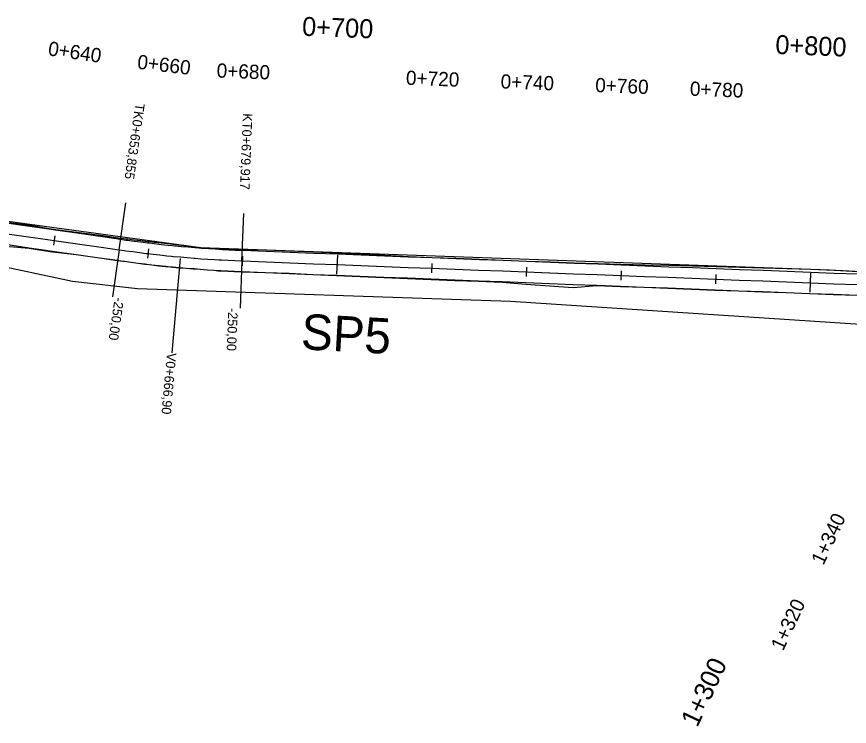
# Model space of a CAD drawing. Extents: x -636600 to -628587, y -1090963 to -1085869.
# Drawn here: x -634639.3 to -634463.5, y -1088789.3 to -1088639.5 of the extents above; entities that cross this region are included whole.
import ezdxf

# ---------------------------------------------------------------- set-up
doc = ezdxf.new("R2010")
doc.units = 0
for name, color, linetype in [('01_PARCELY_NÁVRH_PC', 7, 'Continuous'), ('03_PC_OBJEKTY_STAV', 7, 'Continuous'), ('HEKTOMETRY100', 7, 'Continuous'), ('HEKTOMETRY20', 7, 'Continuous'), ('HL_BODY', 7, 'Continuous'), ('POLOMERY', 7, 'Continuous'), ('situace_osa', 7, 'Continuous'), ('situace_těleso', 7, 'Continuous'), ('situace_vozovka', 7, 'Continuous'), ('VRCHOLY', 7, 'Continuous')]:
    doc.layers.add(name, color=color, linetype=linetype)

msp = doc.modelspace()

# ---------------------------------------------------------------- linework, layer by layer
at = {"layer": '01_PARCELY_NÁVRH_PC'}
msp.add_lwpolyline([(-634856.22, -1088665.77), (-634826.05, -1088661.82), (-634787.5, -1088667.13), (-634741.16, -1088674.32), (-634683.58, -1088676.92), (-634600.42, -1088688.28), (-634467.7, -1088692.99), (-634435.01, -1088694.69), (-634438.44, -1088700.58), (-634447.31, -1088700.27), (-634451.54, -1088705.11), (-634535.06, -1088699.64), (-634613.83, -1088697), (-634627.55, -1088695.4), (-634678.17, -1088684.68), (-634688.19, -1088683.76), (-634732.18, -1088684.2), (-634786.4, -1088675.69), (-634839.59, -1088671.11), (-634854.36, -1088673.6), (-634854.26, -1088672.81)], close=True, dxfattribs=at)
at = {"layer": 'HEKTOMETRY100'}
for points in [[(-634571.61, -1088689.86), (-634571.77, -1088693.86)], [(-634471.69, -1088693.7), (-634471.84, -1088697.7)]]:
    msp.add_lwpolyline(points, dxfattribs=at)
at = {"layer": 'HEKTOMETRY20'}
for points in [[(-634631.27, -1088685.78), (-634631.56, -1088687.76)], [(-634611.49, -1088688.54), (-634611.73, -1088690.53)], [(-634591.64, -1088690.1), (-634591.71, -1088692.1)], [(-634551.67, -1088691.63), (-634551.74, -1088693.63)], [(-634531.68, -1088692.4), (-634531.76, -1088694.4)], [(-634511.7, -1088693.17), (-634511.77, -1088695.16)], [(-634491.71, -1088693.93), (-634491.79, -1088695.93)]]:
    msp.add_lwpolyline(points, dxfattribs=at)
at = {"layer": 'HL_BODY'}
for points in [[(-634617.7, -1088688.74), (-634616.28, -1088678.84)], [(-634591.76, -1088691.09), (-634591.38, -1088681.1)]]:
    msp.add_lwpolyline(points, dxfattribs=at)
at = {"layer": 'POLOMERY'}
for points in [[(-634617.7, -1088688.74), (-634619.12, -1088698.64)], [(-634591.76, -1088691.09), (-634592.14, -1088701.09)]]:
    msp.add_lwpolyline(points, dxfattribs=at)
at = {"layer": 'situace_osa'}
msp.add_lwpolyline([(-634641.32, -1088685.35), (-634636.37, -1088686.06), (-634633.32, -1088686.5), (-634631.42, -1088686.77), (-634626.47, -1088687.48), (-634621.52, -1088688.19), (-634617.7, -1088688.74), (-634616.57, -1088688.9), (-634616.27, -1088688.94), (-634614.83, -1088689.13), (-634613.4, -1088689.32), (-634611.96, -1088689.5), (-634611.61, -1088689.54), (-634610.52, -1088689.66), (-634609.08, -1088689.82), (-634607.64, -1088689.98), (-634606.64, -1088690.08), (-634606.2, -1088690.12), (-634604.76, -1088690.25), (-634603.32, -1088690.38), (-634601.88, -1088690.5), (-634601.66, -1088690.52), (-634600.43, -1088690.61), (-634598.99, -1088690.71), (-634597.54, -1088690.8), (-634596.67, -1088690.86), (-634596.1, -1088690.89), (-634594.65, -1088690.96), (-634593.21, -1088691.03), (-634591.76, -1088691.09), (-634591.68, -1088691.1), (-634586.68, -1088691.29), (-634581.68, -1088691.48), (-634576.69, -1088691.67), (-634571.69, -1088691.86), (-634566.69, -1088692.05), (-634561.7, -1088692.25), (-634556.7, -1088692.44), (-634551.71, -1088692.63), (-634546.71, -1088692.82), (-634541.71, -1088693.01), (-634536.72, -1088693.21), (-634531.72, -1088693.4), (-634526.72, -1088693.59), (-634521.73, -1088693.78), (-634516.73, -1088693.97), (-634511.73, -1088694.16), (-634506.74, -1088694.36), (-634501.74, -1088694.55), (-634496.75, -1088694.74), (-634491.75, -1088694.93), (-634486.75, -1088695.12), (-634481.76, -1088695.31), (-634476.76, -1088695.51), (-634471.76, -1088695.7), (-634466.77, -1088695.89), (-634461.77, -1088696.08)], dxfattribs=at)
at = {"layer": 'situace_těleso'}
for points in [[(-634640.98, -1088683), (-634636.02, -1088683.63), (-634632.99, -1088684.19), (-634631.08, -1088684.43), (-634626.12, -1088685.08), (-634621.17, -1088685.74), (-634617.35, -1088686.26), (-634616.22, -1088686.41), (-634615.93, -1088686.45), (-634614.5, -1088686.63), (-634613.08, -1088686.8), (-634611.66, -1088686.97), (-634611.31, -1088687), (-634610.23, -1088687.12), (-634608.81, -1088687.27), (-634607.38, -1088687.42), (-634606.39, -1088687.54), (-634605.96, -1088687.6), (-634604.54, -1088687.79), (-634603.11, -1088687.97), (-634601.69, -1088688.14), (-634601.47, -1088688.17), (-634600.26, -1088688.31), (-634598.84, -1088688.46), (-634597.4, -1088688.5), (-634596.53, -1088688.51), (-634595.97, -1088688.52), (-634594.53, -1088688.55), (-634593.1, -1088688.6), (-634591.66, -1088688.64), (-634591.58, -1088688.64), (-634586.58, -1088688.77), (-634581.59, -1088688.98), (-634576.59, -1088689.19), (-634571.6, -1088689.41), (-634566.6, -1088689.62), (-634561.61, -1088689.84), (-634556.61, -1088690.13), (-634551.62, -1088690.33), (-634546.62, -1088690.53), (-634541.63, -1088690.74), (-634536.63, -1088690.95), (-634531.63, -1088691.12), (-634526.64, -1088691.29), (-634521.64, -1088691.46), (-634516.64, -1088691.63), (-634511.64, -1088691.76), (-634506.64, -1088691.88), (-634501.64, -1088692.01), (-634496.65, -1088692.14), (-634491.65, -1088692.25), (-634486.65, -1088692.39), (-634481.65, -1088692.53), (-634476.65, -1088692.67), (-634471.66, -1088692.86), (-634466.66, -1088693.04), (-634461.67, -1088693.35)], [(-634461.86, -1088698.38), (-634466.86, -1088698.2), (-634471.85, -1088698.02), (-634476.85, -1088697.85), (-634481.85, -1088697.67), (-634486.84, -1088697.49), (-634491.84, -1088697.31), (-634496.84, -1088697.12), (-634501.83, -1088696.92), (-634506.83, -1088696.73), (-634511.83, -1088696.54), (-634516.82, -1088696.37), (-634521.84, -1088696.79), (-634526.83, -1088696.44), (-634531.82, -1088696.05), (-634536.81, -1088695.65), (-634541.81, -1088695.46), (-634546.8, -1088695.27), (-634551.8, -1088695.08), (-634556.79, -1088694.87), (-634561.79, -1088694.65), (-634566.79, -1088694.44), (-634571.78, -1088694.23), (-634576.78, -1088694.02), (-634581.77, -1088693.77), (-634586.77, -1088693.57), (-634591.77, -1088693.45), (-634591.85, -1088693.45), (-634593.31, -1088693.41), (-634594.77, -1088693.34), (-634596.23, -1088693.28), (-634596.81, -1088693.25), (-634597.69, -1088693.13), (-634599.14, -1088693.01), (-634600.6, -1088692.87), (-634601.84, -1088692.78), (-634602.06, -1088692.77), (-634603.51, -1088692.68), (-634604.97, -1088692.59), (-634606.43, -1088692.48), (-634606.87, -1088692.43), (-634607.88, -1088692.33), (-634609.34, -1088692.17), (-634610.79, -1088692), (-634611.89, -1088691.86), (-634612.24, -1088691.82), (-634613.69, -1088691.63), (-634615.14, -1088691.43), (-634616.58, -1088691.22), (-634616.89, -1088691.18), (-634618.03, -1088691.02), (-634621.85, -1088690.48), (-634626.8, -1088689.82), (-634631.77, -1088689.21), (-634633.68, -1088688.98), (-634636.71, -1088688.43), (-634641.7, -1088688.02)]]:
    msp.add_lwpolyline(points, dxfattribs=at)
at = {"layer": 'situace_vozovka'}
for points in [[(-634641, -1088683.12), (-634636.05, -1088683.83), (-634633, -1088684.27), (-634631.1, -1088684.54), (-634626.15, -1088685.25), (-634621.2, -1088685.96), (-634617.38, -1088686.51), (-634616.26, -1088686.67), (-634615.96, -1088686.71), (-634614.54, -1088686.9), (-634613.12, -1088687.09), (-634611.69, -1088687.26), (-634611.34, -1088687.3), (-634610.27, -1088687.43), (-634608.84, -1088687.59), (-634607.41, -1088687.74), (-634606.42, -1088687.84), (-634605.99, -1088687.88), (-634604.56, -1088688.01), (-634603.13, -1088688.14), (-634601.7, -1088688.26), (-634601.48, -1088688.27), (-634600.27, -1088688.36), (-634598.84, -1088688.47), (-634597.4, -1088688.56), (-634596.54, -1088688.61), (-634595.97, -1088688.64), (-634594.54, -1088688.72), (-634593.11, -1088688.79), (-634591.67, -1088688.84), (-634591.59, -1088688.85), (-634586.59, -1088689.04), (-634581.6, -1088689.23), (-634576.6, -1088689.42), (-634571.6, -1088689.61), (-634566.61, -1088689.81), (-634561.61, -1088690), (-634556.62, -1088690.19), (-634551.62, -1088690.38), (-634546.62, -1088690.57), (-634541.63, -1088690.77), (-634536.63, -1088690.96), (-634531.63, -1088691.15), (-634526.64, -1088691.34), (-634521.64, -1088691.53), (-634516.64, -1088691.72), (-634511.65, -1088691.92), (-634506.65, -1088692.11), (-634501.66, -1088692.3), (-634496.66, -1088692.49), (-634491.66, -1088692.68), (-634486.67, -1088692.87), (-634481.67, -1088693.07), (-634476.67, -1088693.26), (-634471.68, -1088693.45), (-634466.68, -1088693.64), (-634461.69, -1088693.83)], [(-634641.64, -1088687.58), (-634636.69, -1088688.29), (-634633.64, -1088688.72), (-634631.74, -1088689), (-634626.79, -1088689.71), (-634621.84, -1088690.42), (-634618.02, -1088690.97), (-634616.88, -1088691.13), (-634616.58, -1088691.17), (-634615.13, -1088691.36), (-634613.68, -1088691.55), (-634612.23, -1088691.73), (-634611.87, -1088691.77), (-634610.78, -1088691.9), (-634609.33, -1088692.06), (-634607.87, -1088692.21), (-634606.86, -1088692.32), (-634606.42, -1088692.36), (-634604.96, -1088692.49), (-634603.51, -1088692.62), (-634602.05, -1088692.74), (-634601.83, -1088692.76), (-634600.6, -1088692.85), (-634599.14, -1088692.96), (-634597.68, -1088693.05), (-634596.8, -1088693.1), (-634596.22, -1088693.13), (-634594.76, -1088693.21), (-634593.31, -1088693.28), (-634591.85, -1088693.34), (-634591.76, -1088693.34), (-634586.77, -1088693.54), (-634581.77, -1088693.73), (-634576.77, -1088693.92), (-634571.78, -1088694.11), (-634566.78, -1088694.3), (-634561.78, -1088694.49), (-634556.79, -1088694.69), (-634551.79, -1088694.88), (-634546.8, -1088695.07), (-634541.8, -1088695.26), (-634536.8, -1088695.45), (-634531.81, -1088695.65), (-634526.81, -1088695.84), (-634521.81, -1088696.03), (-634516.82, -1088696.22), (-634511.82, -1088696.41), (-634506.82, -1088696.6), (-634501.83, -1088696.8), (-634496.83, -1088696.99), (-634491.84, -1088697.18), (-634486.84, -1088697.37), (-634481.84, -1088697.56), (-634476.85, -1088697.76), (-634471.85, -1088697.95), (-634466.85, -1088698.14), (-634461.86, -1088698.33)]]:
    msp.add_lwpolyline(points, dxfattribs=at)
at = {"layer": 'VRCHOLY'}
msp.add_lwpolyline([(-634604.79, -1088690.59), (-634606.6, -1088710.51)], dxfattribs=at)

# ---------------------------------------------------------------- texts
at = {"layer": '03_PC_OBJEKTY_STAV'}
msp.add_text('SP5', height=7.5, rotation=356.8485, dxfattribs=at).set_placement((-634579.42, -1088709.71))
at = {"layer": 'HEKTOMETRY100'}
for s, rotation, p in [('0+700', 357.8019, (-634579.12, -1088643.54)), ('0+800', 357.8019, (-634479.19, -1088647.38)), ('1+300', 64.7879, (-634495.62, -1088789.71))]:
    msp.add_text(s, height=4, rotation=rotation, dxfattribs=at).set_placement(p)
at = {"layer": 'HEKTOMETRY20'}
for s, rotation, p in [('0+640', 351.829, (-634632.83, -1088647.67)), ('0+660', 353.2372, (-634613.98, -1088650.49)), ('0+680', 357.8019, (-634597.15, -1088652.36)), ('0+720', 357.8019, (-634557.18, -1088653.89)), ('0+740', 357.8019, (-634537.19, -1088654.66)), ('0+760', 357.8019, (-634517.21, -1088655.43)), ('0+780', 357.8019, (-634497.22, -1088656.19)), ('1+340', 64.7879, (-634468.99, -1088755.47)), ('1+320', 64.7879, (-634477.51, -1088773.57))]:
    msp.add_text(s, height=3, rotation=rotation, dxfattribs=at).set_placement(p)
at = {"layer": 'HL_BODY'}
for s, rotation, p in [('TK0+653,855', 261.829, (-634614.26, -1088657.73)), ('KT0+679,917', 267.8019, (-634591.56, -1088659.9))]:
    msp.add_text(s, height=2, rotation=rotation, dxfattribs=at).set_placement(p)
at = {"layer": 'POLOMERY'}
for rotation, p in [(261.829, (-634618.63, -1088698.71)), (267.8019, (-634594.64, -1088700.99))]:
    msp.add_text('-250,00', height=2, rotation=rotation, dxfattribs=at).set_placement(p)
at = {"layer": 'VRCHOLY'}
msp.add_text('V0+666,90', height=2, rotation=264.8154, dxfattribs=at).set_placement((-634607.6, -1088710.42))

doc.saveas('drawing.dxf')
